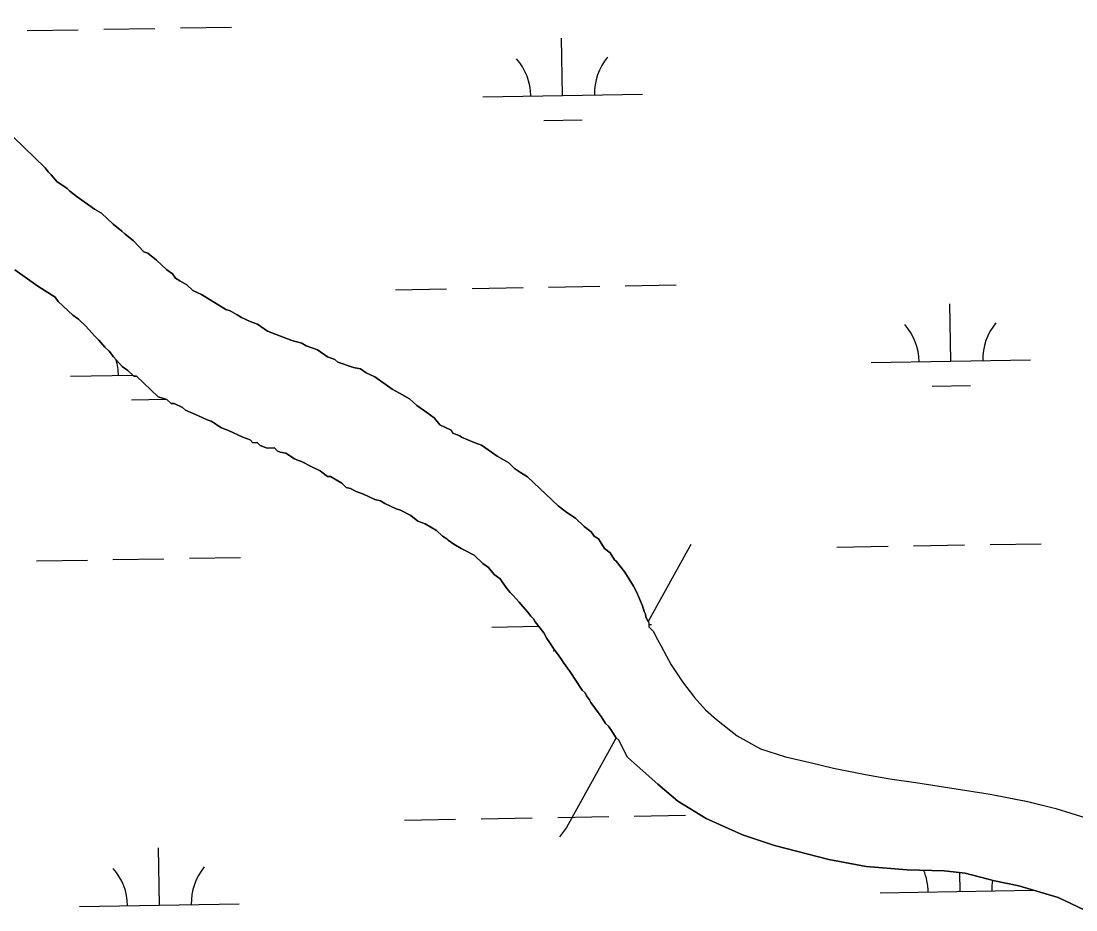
# Model space of a CAD drawing. Extents: x 3887375 to 3925618, y 296674 to 322633.
# Drawn here: x 3913840 to 3914501, y 307046 to 307603 of the extents above; entities that cross this region are included whole.
import ezdxf

# ---------------------------------------------------------------- set-up
doc = ezdxf.new("R2010")
doc.units = 0
for name, color, linetype in [('V-RIVR-EDGE', 7, 'Continuous'), ('V-TOPO-SHOR', 7, 'Continuous'), ('V-WETL-SWMP', 7, 'Continuous')]:
    doc.layers.add(name, color=color, linetype=linetype)

msp = doc.modelspace()

# ---------------------------------------------------------------- linework, layer by layer
at = {"layer": 'V-RIVR-EDGE'}
msp.add_spline([(3913715.69, 307453.56), (3913706.52, 307470.47), (3913702.34, 307484.68), (3913701.59, 307494.28), (3913701.61, 307499.27), (3913706.22, 307503.1), (3913708.15, 307508.08), (3913712.4, 307518.43), (3913718.55, 307521.49), (3913729.68, 307522.23), (3913740.04, 307521.82), (3913762.32, 307528.29), (3913803.05, 307548.15), (3913821.51, 307561.92), (3913823.44, 307567.29), (3913824.23, 307576.5), (3913828.08, 307581.48), (3913830.4, 307587.23), (3913830.41, 307592.6), (3913828.12, 307595.68), (3913814.69, 307599.93), (3913808.57, 307605.7), (3913805.9, 307611.85), (3913807.84, 307619.91), (3913812.06, 307622.58), (3913815.52, 307623.34), (3913831.26, 307622.92), (3913841.64, 307629.8), (3913849.35, 307646.29), (3913854.76, 307658.94), (3913857.09, 307671.98), (3913854.43, 307680.82), (3913852.54, 307692.72), (3913846.42, 307701.18), (3913840.28, 307701.19), (3913831.82, 307697.38), (3913829.91, 307701.22), (3913829.93, 307707.36), (3913833.39, 307711.57), (3913847.99, 307714.61), (3913851.45, 307719.21), (3913849.16, 307725.35), (3913854.18, 307735.32), (3913861.48, 307739.14), (3913867.25, 307744.11), (3913872.26, 307750.63), (3913882.26, 307762.5), (3913889.56, 307765.94), (3913900.71, 307772.82), (3913904.18, 307776.65), (3913913.79, 307782.76), (3913919.19, 307795.8), (3913921.52, 307805.77), (3913919.6, 307806.93), (3913916.15, 307806.94), (3913906.52, 307795.06), (3913901.52, 307790.09), (3913898.07, 307789.33), (3913891.17, 307793.57), (3913890.03, 307797.79), (3913891.19, 307801.63), (3913894.65, 307806.22), (3913901.58, 307814.65), (3913904.28, 307820.02), (3913904.3, 307825.39), (3913897.79, 307834.23), (3913897.42, 307840.38), (3913898.97, 307843.06), (3913905.12, 307847.65), (3913912.03, 307850.32), (3913913.96, 307853.77), (3913913.96, 307854.54), (3913912.82, 307857.99), (3913903.61, 307859.17), (3913900.16, 307859.56), (3913899.78, 307863.4), (3913899.8, 307871.46), (3913895.98, 307877.22), (3913881.42, 307886.86), (3913877.99, 307895.31), (3913879.53, 307900.29), (3913883.38, 307902.97), (3913883.39, 307907.58), (3913883.02, 307912.57), (3913884.18, 307917.55), (3913890.75, 307934.81), (3913895.8, 307961.28), (3913898.51, 307968.18), (3913902.74, 307972.78), (3913907.01, 307990.42), (3913915.1, 308002.68), (3913923.95, 308013.02), (3913935.48, 308021.06), (3913945.87, 308030.63), (3913953.17, 308033.68), (3913966.99, 308035.56), (3913974.67, 308036.7), (3913980.44, 308040.9), (3913980.45, 308044.74), (3913978.58, 308064.32), (3913980.15, 308080.44), (3913982.48, 308089.26), (3913986.71, 308093.09), (3913993.24, 308096.52), (3913997.09, 308101.12), (3914004.79, 308109.93), (3914010.19, 308121.81), (3914019.42, 308126.78), (3914028.63, 308128.68), (3914034.01, 308129.81), (3914037.47, 308132.49), (3914049.79, 308149.73), (3914054.81, 308161.62), (3914058.68, 308171.2), (3914062.55, 308185.01), (3914065.64, 308194.98), (3914066.43, 308204.58), (3914067.62, 308216.86), (3914069.17, 308225.3), (3914069.58, 308236.81), (3914075.37, 308249.84), (3914083.46, 308262.49), (3914093.1, 308277.43), (3914104.26, 308292.38), (3914113.12, 308303.1), (3914123.12, 308312.67), (3914133.51, 308321.47), (3914136.6, 308330.68), (3914141.22, 308337.96), (3914146.22, 308341.4), (3914152.75, 308342.54), (3914156.58, 308341.76), (3914159.66, 308341.75), (3914166.58, 308346.34), (3914173.12, 308356.3), (3914178.15, 308368.96), (3914181.22, 308370.1), (3914184.67, 308370.09), (3914187.74, 308367.01), (3914192.33, 308362.78), (3914199.25, 308366.98), (3914207.72, 308376.17), (3914217.32, 308381.14), (3914223.08, 308381.13), (3914228.83, 308377.27), (3914232.66, 308373.43), (3914237.65, 308373.41), (3914244.94, 308373.78), (3914249.18, 308379.14), (3914253.41, 308385.27), (3914260.33, 308387.94), (3914270.31, 308389.45), (3914284.9, 308393.26), (3914290.27, 308391.32), (3914298.33, 308389), (3914307.55, 308392.05), (3914315.64, 308405.08), (3914322.21, 308422.72), (3914322.23, 308431.54), (3914319.55, 308436.54), (3914318.04, 308444.99), (3914318.45, 308454.97), (3914318.85, 308460.34), (3914319.26, 308471.85), (3914321.58, 308480.67), (3914325.05, 308485.27), (3914328.91, 308493.7), (3914335.08, 308505.59), (3914337.41, 308516.71), (3914343.56, 308519.38), (3914354.7, 308524.35), (3914362.39, 308530.47), (3914367.79, 308541.58), (3914370.12, 308552.71), (3914376.66, 308557.68), (3914379.36, 308563.43), (3914379.76, 308569.96), (3914375.56, 308578.8), (3914371.74, 308586.1), (3914370.23, 308595.31), (3914366.4, 308600.69), (3914364.89, 308608.37), (3914364.91, 308618.35), (3914364.54, 308623.34), (3914359.19, 308631.8), (3914356.15, 308643.71), (3914356.55, 308651), (3914361.18, 308660.97), (3914368.48, 308667.09), (3914373.11, 308676.29), (3914373.13, 308682.43), (3914371.27, 308707.38), (3914372.06, 308715.06), (3914375.91, 308720.42), (3914380.91, 308724.25), (3914391.28, 308726.52), (3914395.51, 308732.27), (3914396.69, 308741.48), (3914390.56, 308747.63), (3914384.44, 308755.71), (3914384.46, 308764.15), (3914386.4, 308771.44), (3914386.42, 308781.8), (3914381.46, 308792.56), (3914370.74, 308804.87), (3914366.93, 308813.32), (3914364.67, 308829.83), (3914365.07, 308839.81), (3914363.57, 308852.87), (3914361.29, 308862.47), (3914356.33, 308873.61), (3914354.43, 308882.44), (3914348.68, 308886.29), (3914341.41, 308892.07), (3914327.99, 308897.86), (3914318.03, 308905.94), (3914314.2, 308910.94), (3914314.21, 308914.4), (3914317.67, 308917.07), (3914319.97, 308915.92), (3914332.24, 308908.98), (3914337.99, 308907.05), (3914340.68, 308910.11), (3914342.63, 308920.08), (3914351.86, 308929.66), (3914360.32, 308936.93), (3914362.65, 308947.28), (3914370.35, 308954.17), (3914375.34, 308956.85), (3914382.27, 308964.89), (3914384.59, 308969.88), (3914385.38, 308981.39), (3914383.86, 308986.76), (3914376.2, 308994.46), (3914369.32, 309004.84), (3914367.83, 309022.5), (3914367.81, 309032.84)], degree=3, dxfattribs=at)
at = {"layer": 'V-TOPO-SHOR'}
for p, q in [((3913855.16, 307511.4), (3913835.15, 307530.48)), ((3913856.99, 307508.78), (3913855.16, 307511.4)), ((3913858.81, 307507.04), (3913856.99, 307508.78)), ((3913862.47, 307502.68), (3913858.81, 307507.04)), ((3913868.79, 307498.39), (3913862.47, 307502.68)), ((3913870.61, 307496.65), (3913868.79, 307498.39)), ((3913875.14, 307493.2), (3913870.61, 307496.65)), ((3913885.98, 307485.46), (3913875.14, 307493.2)), ((3913890.49, 307482.9), (3913885.98, 307485.46)), ((3913897.76, 307475.95), (3913890.49, 307482.9)), ((3913903.2, 307471.64), (3913897.76, 307475.95)), ((3913905.02, 307469.9), (3913903.2, 307471.64)), ((3913910.45, 307465.59), (3913905.02, 307469.9)), ((3913916.84, 307458.62), (3913910.45, 307465.59)), ((3913919.52, 307457.8), (3913916.84, 307458.62)), ((3913924.96, 307453.48), (3913919.52, 307457.8)), ((3913931.32, 307447.41), (3913924.96, 307453.48)), ((3913836.14, 307447.4), (3913850.6, 307437.08)), ((3913934.94, 307444.83), (3913931.32, 307447.41)), ((3913936.78, 307442.2), (3913934.94, 307444.83)), ((3913850.6, 307437.08), (3913861.43, 307430.22)), ((3913939.48, 307440.49), (3913936.78, 307442.2)), ((3913943.99, 307437.93), (3913939.48, 307440.49)), ((3913947.63, 307434.46), (3913943.99, 307437.93)), ((3913953.02, 307431.92), (3913947.63, 307434.46)), ((3913968.35, 307422.5), (3913953.02, 307431.92)), ((3913861.43, 307430.22), (3913863.27, 307427.6)), ((3913863.27, 307427.6), (3913872.36, 307418.92)), ((3913872.36, 307418.92), (3913875.98, 307416.34)), ((3913971.04, 307421.67), (3913968.35, 307422.5)), ((3913975.54, 307419.11), (3913971.04, 307421.67)), ((3913978.25, 307417.4), (3913975.54, 307419.11)), ((3913983.64, 307414.86), (3913978.25, 307417.4)), ((3913875.98, 307416.34), (3913880.53, 307412)), ((3913880.53, 307412), (3913886, 307405.91)), ((3913988.12, 307413.19), (3913983.64, 307414.86)), ((3913994.45, 307408.89), (3913988.12, 307413.19)), ((3913886, 307405.91), (3913888.73, 307403.3)), ((3914009.7, 307403.03), (3913994.45, 307408.89)), ((3913888.73, 307403.3), (3913892.39, 307398.95)), ((3913892.39, 307398.95), (3913895.12, 307396.34)), ((3914015.96, 307401.4), (3914009.7, 307403.03)), ((3914018.66, 307399.68), (3914015.96, 307401.4)), ((3914025.83, 307397.18), (3914018.66, 307399.68)), ((3913895.12, 307396.34), (3913897.86, 307392.85)), ((3913897.86, 307392.85), (3913903.34, 307386.76)), ((3914032.16, 307392.89), (3914025.83, 307397.18)), ((3914036.64, 307391.21), (3914032.16, 307392.89)), ((3914038.46, 307389.48), (3914036.64, 307391.21)), ((3913903.34, 307386.76), (3913906.96, 307384.18)), ((3913906.96, 307384.18), (3913910.59, 307380.71)), ((3914048.31, 307386.16), (3914038.46, 307389.48)), ((3914052.78, 307385.37), (3914048.31, 307386.16)), ((3914056.39, 307382.79), (3914052.78, 307385.37)), ((3913910.59, 307380.71), (3913912.37, 307380.75)), ((3913912.37, 307380.75), (3913926.01, 307367.73)), ((3914061.79, 307380.25), (3914056.39, 307382.79)), ((3914072.64, 307372.5), (3914061.79, 307380.25)), ((3914077.14, 307369.94), (3914072.64, 307372.5)), ((3913926.01, 307367.73), (3913931.38, 307366.08)), ((3913931.38, 307366.08), (3913934.11, 307363.48)), ((3914083.44, 307366.54), (3914077.14, 307369.94)), ((3914087.99, 307362.2), (3914083.44, 307366.54)), ((3913934.11, 307363.48), (3913935.89, 307363.52)), ((3913935.89, 307363.52), (3913941.28, 307360.98)), ((3913941.28, 307360.98), (3913943.1, 307359.25)), ((3913943.1, 307359.25), (3913951.18, 307355.88)), ((3914094.31, 307357.9), (3914087.99, 307362.2)), ((3914098.84, 307354.45), (3914094.31, 307357.9)), ((3913951.18, 307355.88), (3913956.57, 307353.34)), ((3913956.57, 307353.34), (3913959.25, 307352.52)), ((3913959.25, 307352.52), (3913961.96, 307350.8)), ((3914102.49, 307350.09), (3914098.84, 307354.45)), ((3913961.96, 307350.8), (3913962.87, 307349.93)), ((3913962.87, 307349.93), (3913965.58, 307348.22)), ((3913965.58, 307348.22), (3913970.06, 307346.55)), ((3913970.06, 307346.55), (3913979.05, 307342.31)), ((3914109.68, 307346.71), (3914102.49, 307350.09)), ((3914110.61, 307344.95), (3914109.68, 307346.71)), ((3914115.1, 307343.28), (3914110.61, 307344.95)), ((3913979.05, 307342.31), (3913983.53, 307340.64)), ((3913983.53, 307340.64), (3913985.35, 307338.91)), ((3913985.35, 307338.91), (3913988.02, 307338.97)), ((3913988.02, 307338.97), (3913989.84, 307337.23)), ((3914116.01, 307342.41), (3914115.1, 307343.28)), ((3914124.09, 307339.04), (3914116.01, 307342.41)), ((3914128.57, 307337.37), (3914124.09, 307339.04)), ((3913989.84, 307337.23), (3913994.32, 307335.56)), ((3913994.32, 307335.56), (3913998.76, 307335.66)), ((3913998.76, 307335.66), (3914000.58, 307333.93)), ((3914000.58, 307333.93), (3914002.38, 307333.08)), ((3914002.38, 307333.08), (3914005.95, 307332.28)), ((3914005.95, 307332.28), (3914011.37, 307328.85)), ((3914134.89, 307333.08), (3914128.57, 307337.37)), ((3914138.51, 307330.49), (3914134.89, 307333.08)), ((3914011.37, 307328.85), (3914013.16, 307328)), ((3914013.16, 307328), (3914015.85, 307327.18)), ((3914015.85, 307327.18), (3914022.15, 307323.77)), ((3914145.72, 307326.22), (3914138.51, 307330.49)), ((3914149.36, 307322.75), (3914145.72, 307326.22)), ((3914022.15, 307323.77), (3914027.54, 307321.23)), ((3914027.54, 307321.23), (3914028.45, 307320.36)), ((3914028.45, 307320.36), (3914032.07, 307317.78)), ((3914152.97, 307320.17), (3914149.36, 307322.75)), ((3914157.48, 307317.61), (3914152.97, 307320.17)), ((3914032.07, 307317.78), (3914033.85, 307317.82)), ((3914033.85, 307317.82), (3914041.06, 307313.55)), ((3914041.06, 307313.55), (3914043.79, 307310.94)), ((3914176.57, 307299.39), (3914157.48, 307317.61)), ((3914043.79, 307310.94), (3914046.47, 307310.12)), ((3914046.47, 307310.12), (3914050.07, 307308.42)), ((3914050.07, 307308.42), (3914054.55, 307306.75)), ((3914054.55, 307306.75), (3914061.74, 307303.37)), ((3914061.74, 307303.37), (3914065.31, 307302.56)), ((3914065.31, 307302.56), (3914068.02, 307300.85)), ((3914068.02, 307300.85), (3914075.21, 307297.46)), ((3914182.01, 307295.07), (3914176.57, 307299.39)), ((3914075.21, 307297.46), (3914077.9, 307296.63)), ((3914077.9, 307296.63), (3914084.2, 307293.23)), ((3914084.2, 307293.23), (3914088.73, 307289.78)), ((3914187.42, 307291.64), (3914182.01, 307295.07)), ((3914192.88, 307286.44), (3914187.42, 307291.64)), ((3914088.73, 307289.78), (3914093.21, 307288.1)), ((3914093.21, 307288.1), (3914100.42, 307283.83)), ((3914197.4, 307282.99), (3914192.88, 307286.44)), ((3914100.42, 307283.83), (3914104.06, 307280.36)), ((3914104.06, 307280.36), (3914106.77, 307278.65)), ((3914106.77, 307278.65), (3914107.67, 307277.78)), ((3914199.24, 307280.36), (3914197.4, 307282.99)), ((3914201.95, 307278.65), (3914199.24, 307280.36)), ((3914202.88, 307276.89), (3914201.95, 307278.65)), ((3914107.67, 307277.78), (3914111.29, 307275.2)), ((3914111.29, 307275.2), (3914115.79, 307272.63)), ((3914115.79, 307272.63), (3914117.59, 307271.79)), ((3914117.59, 307271.79), (3914123.9, 307268.38)), ((3914205.65, 307272.51), (3914202.88, 307276.89)), ((3914209.26, 307269.93), (3914205.65, 307272.51)), ((3914259.73, 307275), (3914232.98, 307226.85)), ((3914123.9, 307268.38), (3914129.35, 307263.17)), ((3914212.03, 307265.55), (3914209.26, 307269.93)), ((3914212.94, 307264.69), (3914212.03, 307265.55)), ((3914129.35, 307263.17), (3914132.97, 307260.59)), ((3914132.97, 307260.59), (3914136.62, 307256.23)), ((3914218.44, 307257.7), (3914212.94, 307264.69)), ((3914136.62, 307256.23), (3914140.24, 307253.65)), ((3914140.24, 307253.65), (3914143.92, 307248.41)), ((3914221.21, 307253.33), (3914218.44, 307257.7)), ((3914222.14, 307251.57), (3914221.21, 307253.33)), ((3914143.92, 307248.41), (3914146.67, 307244.91)), ((3914223.98, 307248.94), (3914222.14, 307251.57)), ((3914225.84, 307245.43), (3914223.98, 307248.94)), ((3914229.6, 307236.63), (3914225.84, 307245.43)), ((3914146.67, 307244.91), (3914148.49, 307243.18)), ((3914148.49, 307243.18), (3914152.14, 307238.82)), ((3914152.14, 307238.82), (3914153.05, 307237.95)), ((3914153.05, 307237.95), (3914157.62, 307232.73)), ((3914157.62, 307232.73), (3914159.46, 307230.1)), ((3914230.57, 307233.1), (3914229.6, 307236.63)), ((3914231.5, 307231.34), (3914230.57, 307233.1)), ((3914159.46, 307230.1), (3914161.28, 307228.37)), ((3914161.28, 307228.37), (3914162.21, 307226.61)), ((3914162.21, 307226.61), (3914167.71, 307219.63)), ((3914231.54, 307229.57), (3914231.5, 307231.34)), ((3914232.98, 307226.85), (3914231.54, 307229.57)), ((3914167.71, 307219.63), (3914169.56, 307216.12)), ((3914169.56, 307216.12), (3914171.4, 307213.49)), ((3914171.4, 307213.49), (3914174.17, 307209.12)), ((3914174.17, 307209.12), (3914176.92, 307205.62)), ((3914176.92, 307205.62), (3914178.76, 307203)), ((3914178.76, 307203), (3914179.69, 307201.24)), ((3914179.69, 307201.24), (3914184.28, 307195.13)), ((3914184.28, 307195.13), (3914191.66, 307183.75)), ((3914191.66, 307183.75), (3914193.48, 307182.01)), ((3914193.48, 307182.01), (3914194.41, 307180.26)), ((3914194.41, 307180.26), (3914196.25, 307177.63)), ((3914196.25, 307177.63), (3914197.18, 307175.88)), ((3914197.18, 307175.88), (3914201.76, 307169.76)), ((3914201.76, 307169.76), (3914203.6, 307167.14)), ((3914203.6, 307167.14), (3914206.37, 307162.76)), ((3914206.37, 307162.76), (3914208.19, 307161.03)), ((3914208.19, 307161.03), (3914210.03, 307158.4)), ((3914213.06, 307153.77), (3914181.81, 307097.52)), ((3914210.03, 307158.4), (3914212.8, 307154.02)), ((3914212.8, 307154.02), (3914213.06, 307153.77)), ((3914181.81, 307097.52), (3914177.59, 307091.81))]:
    msp.add_line(p, q, dxfattribs=at)
for points in [[(3914238.98, 307215.52), (3914241.27, 307211.3), (3914247.54, 307199.6), (3914254.69, 307188.96), (3914262.02, 307179.22), (3914268.98, 307171.43), (3914275.94, 307165.24), (3914288.78, 307154.98), (3914303.57, 307146.87), (3914319.05, 307141.96), (3914334.71, 307138.29), (3914349.29, 307134.8), (3914369.22, 307130.79), (3914384.52, 307128.19), (3914400.88, 307125.77), (3914447.47, 307118.5), (3914470.96, 307113.8), (3914488.57, 307109.43), (3914507.43, 307103.64)], [(3914220.2, 307141.75), (3914222.37, 307139.6), (3914239.14, 307124.74), (3914251.63, 307114.13), (3914269.45, 307103.18), (3914292.24, 307092.97), (3914312.17, 307086.3), (3914346.34, 307077.55), (3914369.82, 307073.03), (3914395.42, 307071.01), (3914418.53, 307070.39), (3914431.68, 307069.03), (3914450.19, 307064.13), (3914465.49, 307060.99), (3914490.05, 307053.63), (3914506.43, 307045.88)]]:
    msp.add_lwpolyline(points, dxfattribs=at)
at = {"layer": 'V-WETL-SWMP'}
for p, q in [((3913843.87, 307597.42), (3913875.86, 307597.97)), ((3913891.86, 307598.24), (3913923.86, 307598.79)), ((3913939.85, 307599.06), (3913971.85, 307599.61)), ((3914179.46, 307556.74), (3914178.84, 307592.73)), ((3914129.47, 307555.88), (3914229.45, 307557.6)), ((3914167.73, 307541.1), (3914191.72, 307541.52)), ((3914170.68, 307436.5), (3914202.67, 307437.05)), ((3914218.67, 307437.32), (3914250.67, 307437.87)), ((3914074.69, 307434.85), (3914106.69, 307435.4)), ((3914122.69, 307435.68), (3914154.68, 307436.23)), ((3914422.83, 307390.08), (3914422.21, 307426.07)), ((3914372.84, 307389.22), (3914472.82, 307390.94)), ((3913871, 307380.61), (3913910, 307381.28)), ((3914411.1, 307374.44), (3914435.09, 307374.86)), ((3913909.26, 307365.83), (3913930.99, 307366.2)), ((3914351.41, 307273.4), (3914383.41, 307273.95)), ((3914399.41, 307274.23), (3914431.4, 307274.78)), ((3914447.4, 307275.05), (3914479.39, 307275.6)), ((3913849.58, 307264.79), (3913881.57, 307265.34)), ((3913897.57, 307265.61), (3913929.57, 307266.16)), ((3913945.56, 307266.44), (3913977.56, 307266.99)), ((3914135.18, 307223.26), (3914164.46, 307223.76)), ((3914233.43, 307224.94), (3914235.16, 307224.97)), ((3914173.44, 307208.48), (3914174.66, 307208.5)), ((3914080.4, 307102.23), (3914112.4, 307102.78)), ((3914128.4, 307103.05), (3914160.39, 307103.6)), ((3914176.39, 307103.87), (3914208.38, 307104.42)), ((3914224.38, 307104.7), (3914256.38, 307105.25)), ((3913926.7, 307048.84), (3913926.09, 307084.83)), ((3914428.54, 307057.45), (3914428.33, 307069.37)), ((3914378.55, 307056.59), (3914474.65, 307058.24)), ((3913876.71, 307047.98), (3913976.7, 307049.7))]:
    msp.add_line(p, q, dxfattribs=at)
for points in [[(3913835.15, 307530.48), (3913855.16, 307511.4), (3913856.99, 307508.78), (3913858.81, 307507.04), (3913862.47, 307502.68), (3913868.79, 307498.39), (3913870.61, 307496.65), (3913875.14, 307493.2), (3913885.98, 307485.46), (3913890.49, 307482.9), (3913897.76, 307475.95), (3913903.2, 307471.64), (3913905.02, 307469.9), (3913910.45, 307465.59), (3913916.84, 307458.62), (3913919.52, 307457.8), (3913924.96, 307453.48), (3913931.32, 307447.41), (3913934.94, 307444.83), (3913936.78, 307442.2), (3913939.48, 307440.49), (3913943.99, 307437.93), (3913947.63, 307434.46), (3913953.02, 307431.92), (3913968.35, 307422.5), (3913971.04, 307421.67), (3913975.54, 307419.11), (3913978.25, 307417.4), (3913983.64, 307414.86), (3913988.12, 307413.19), (3913994.45, 307408.89), (3914009.7, 307403.03), (3914015.96, 307401.4), (3914018.66, 307399.68), (3914025.83, 307397.18), (3914032.16, 307392.89), (3914036.64, 307391.21), (3914038.46, 307389.48), (3914048.31, 307386.16), (3914052.78, 307385.37), (3914056.39, 307382.79), (3914061.79, 307380.25), (3914072.64, 307372.5), (3914077.14, 307369.94), (3914083.44, 307366.54), (3914087.99, 307362.2), (3914094.31, 307357.9), (3914098.84, 307354.45), (3914102.49, 307350.09), (3914109.68, 307346.71), (3914110.61, 307344.95), (3914115.1, 307343.28), (3914116.01, 307342.41), (3914124.09, 307339.04), (3914128.57, 307337.37), (3914134.89, 307333.08), (3914138.51, 307330.49), (3914145.72, 307326.22), (3914149.36, 307322.75), (3914152.97, 307320.17), (3914157.48, 307317.61), (3914176.57, 307299.39), (3914182.01, 307295.07), (3914187.42, 307291.64), (3914192.88, 307286.44), (3914197.4, 307282.99), (3914199.24, 307280.36), (3914201.95, 307278.65), (3914202.88, 307276.89), (3914205.65, 307272.51), (3914209.26, 307269.93), (3914212.03, 307265.55), (3914212.94, 307264.69), (3914218.44, 307257.7), (3914221.21, 307253.33), (3914222.14, 307251.57), (3914223.98, 307248.94), (3914225.84, 307245.43), (3914229.6, 307236.63), (3914230.57, 307233.1), (3914231.5, 307231.34), (3914231.54, 307229.57), (3914233.4, 307226.06), (3914233.47, 307223.39), (3914236.19, 307220.79), (3914238.98, 307215.52), (3914241.27, 307211.3), (3914247.54, 307199.6), (3914254.69, 307188.97), (3914262.02, 307179.22), (3914268.98, 307171.43), (3914275.94, 307165.24), (3914288.78, 307154.98), (3914303.57, 307146.87), (3914319.05, 307141.96), (3914334.71, 307138.29), (3914349.29, 307134.8), (3914369.22, 307130.79), (3914384.51, 307128.19), (3914400.88, 307125.77), (3914447.47, 307118.5), (3914470.95, 307113.8), (3914488.57, 307109.43), (3914507.43, 307103.64)], [(3914506.43, 307045.88), (3914490.05, 307053.63), (3914465.49, 307060.99), (3914450.19, 307064.13), (3914431.68, 307069.03), (3914418.53, 307070.39), (3914395.42, 307071.01), (3914369.82, 307073.03), (3914346.34, 307077.55), (3914312.17, 307086.3), (3914292.24, 307092.97), (3914269.45, 307103.18), (3914251.63, 307114.13), (3914239.14, 307124.74), (3914222.37, 307139.6), (3914220.2, 307141.75), (3914214.62, 307152.29), (3914212.8, 307154.02), (3914210.03, 307158.4), (3914208.19, 307161.03), (3914206.37, 307162.76), (3914203.6, 307167.14), (3914201.76, 307169.76), (3914197.18, 307175.88), (3914196.25, 307177.63), (3914194.41, 307180.26), (3914193.48, 307182.01), (3914191.66, 307183.75), (3914184.28, 307195.13), (3914179.69, 307201.24), (3914178.76, 307203), (3914176.92, 307205.62), (3914174.17, 307209.12), (3914171.4, 307213.49), (3914169.56, 307216.12), (3914167.71, 307219.63), (3914162.21, 307226.61), (3914161.28, 307228.37), (3914159.46, 307230.1), (3914157.62, 307232.73), (3914153.05, 307237.95), (3914152.14, 307238.82), (3914148.49, 307243.18), (3914146.67, 307244.91), (3914143.92, 307248.41), (3914140.24, 307253.65), (3914136.62, 307256.23), (3914132.97, 307260.59), (3914129.35, 307263.17), (3914123.9, 307268.38), (3914117.59, 307271.79), (3914115.79, 307272.63), (3914111.29, 307275.2), (3914107.67, 307277.78), (3914106.77, 307278.65), (3914104.06, 307280.36), (3914100.42, 307283.83), (3914093.21, 307288.1), (3914088.73, 307289.78), (3914084.2, 307293.23), (3914077.9, 307296.63), (3914075.21, 307297.46), (3914068.02, 307300.85), (3914065.31, 307302.56), (3914061.74, 307303.37), (3914054.55, 307306.75), (3914050.07, 307308.42), (3914046.47, 307310.12), (3914043.79, 307310.94), (3914041.06, 307313.55), (3914033.85, 307317.82), (3914032.07, 307317.78), (3914028.45, 307320.36), (3914027.54, 307321.23), (3914022.15, 307323.77), (3914015.85, 307327.18), (3914013.16, 307328), (3914011.37, 307328.85), (3914005.95, 307332.28), (3914002.38, 307333.08), (3914000.58, 307333.93), (3913998.76, 307335.66), (3913994.32, 307335.56), (3913989.84, 307337.23), (3913988.02, 307338.97), (3913985.35, 307338.91), (3913983.53, 307340.64), (3913979.05, 307342.31), (3913970.06, 307346.55), (3913965.58, 307348.22), (3913962.87, 307349.93), (3913961.96, 307350.8), (3913959.25, 307352.52), (3913956.57, 307353.34), (3913951.18, 307355.88), (3913943.1, 307359.25), (3913941.28, 307360.98), (3913935.89, 307363.52), (3913934.11, 307363.48), (3913931.38, 307366.08), (3913926.01, 307367.73), (3913912.37, 307380.75), (3913910.59, 307380.71), (3913906.96, 307384.18), (3913903.34, 307386.76), (3913897.86, 307392.85), (3913895.12, 307396.34), (3913892.39, 307398.95), (3913888.73, 307403.3), (3913886, 307405.91), (3913880.53, 307412), (3913875.98, 307416.34), (3913872.36, 307418.92), (3913863.27, 307427.6), (3913861.43, 307430.22), (3913850.6, 307437.08), (3913836.14, 307447.4)]]:
    msp.add_lwpolyline(points, dxfattribs=at)
for centre, start, end in [((3914124.22, 307556.27), 0.21154, 41.7552), ((3914234.69, 307558.16), 140.21154, 181.75519), ((3914367.59, 307389.61), 0.21154, 41.7552), ((3914478.06, 307391.5), 140.21154, 181.75519), ((3913865.75, 307380.99), 0.21154, 16.44678), ((3913871.46, 307048.37), 0.21154, 41.7552), ((3913981.93, 307050.26), 140.21154, 181.75519), ((3914373.3, 307056.98), 0.21154, 22.9653), ((3914483.76, 307058.88), 170.89867, 181.75519)]:
    msp.add_arc(centre, 35.25, start, end, dxfattribs=at)

doc.saveas('drawing.dxf')
